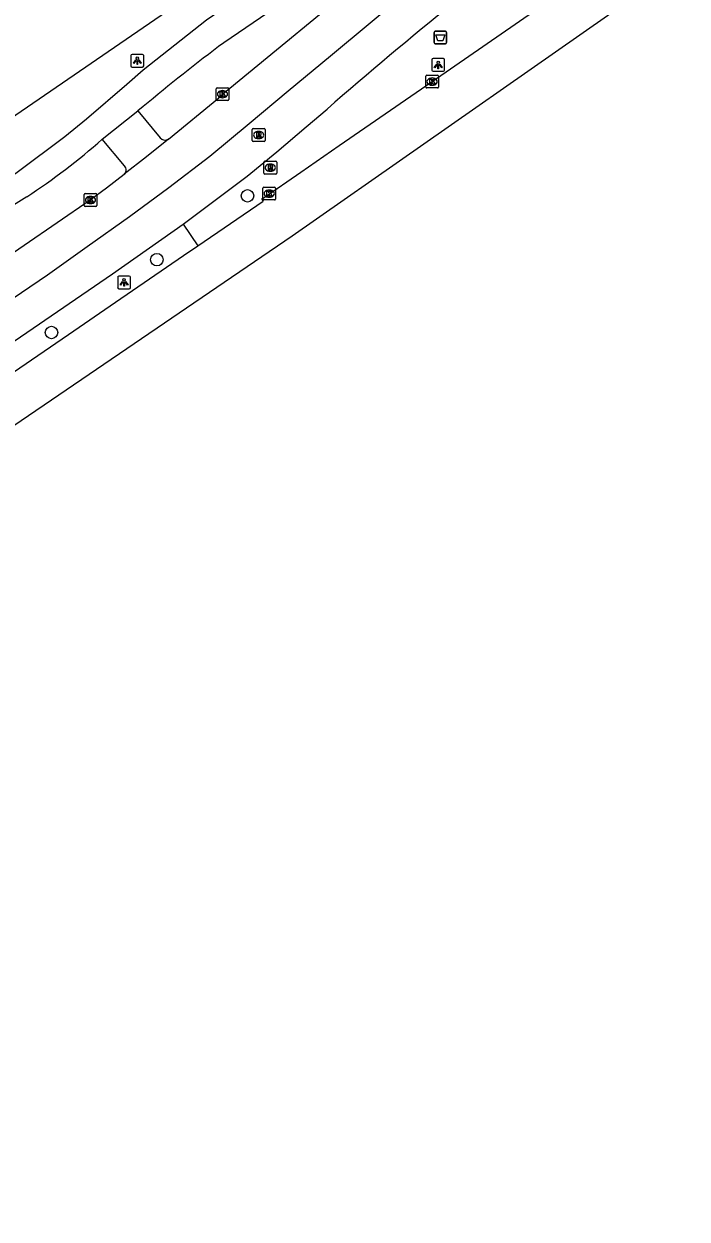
# Model space of a CAD drawing. Extents: x 157466 to 158888, y 383063 to 384677.
# Drawn here: x 158285.3 to 158337.2, y 383365.4 to 383459 of the extents above; entities that cross this region are included whole.
import ezdxf

# ---------------------------------------------------------------- set-up
doc = ezdxf.new("R2010")
doc.units = 0
for name, color, linetype in [('IMGEO_Afvalbak', 7, 'Continuous'), ('IMGEO_Boom', 7, 'Continuous'), ('IMGEO_Fietspad_gesloten', 7, 'Continuous'), ('IMGEO_Kolk', 7, 'Continuous'), ('IMGEO_Lichtpunt', 7, 'Continuous'), ('IMGEO_OVBaan_gesloten', 7, 'Continuous'), ('IMGEO_Rijbaan_regionaal_gesloten', 7, 'Continuous'), ('IMGEO_Rioolput', 7, 'Continuous'), ('IMGEO_Voetpad_open', 7, 'Continuous')]:
    doc.layers.add(name, color=color, linetype=linetype)

msp = doc.modelspace()

# ---------------------------------------------------------------- linework, layer by layer
at = {"layer": 'IMGEO_Afvalbak'}
for p, q in [((158317.456, 383458.396), (158318.246, 383458.396)), ((158318.246, 383458.396), (158317.456, 383458.396)), ((158317.356, 383457.496), (158317.356, 383458.296)), ((158317.356, 383458.296), (158317.356, 383457.496)), ((158318.246, 383457.396), (158317.456, 383457.396)), ((158317.456, 383457.396), (158318.246, 383457.396)), ((158318.346, 383458.296), (158318.346, 383457.496)), ((158318.346, 383457.496), (158318.346, 383458.296))]:
    msp.add_line(p, q, dxfattribs=at)
msp.add_lwpolyline([(158317.499, 383458.11), (158318.203, 383458.11), (158318.054, 383457.64), (158317.648, 383457.64), (158317.499, 383458.11)], dxfattribs=at)
for centre, start, end in [((158317.456, 383458.296), 90, 180), ((158317.456, 383458.296), 90, 180), ((158318.246, 383458.296), 0, 90), ((158318.246, 383458.296), 360, 90), ((158317.456, 383457.496), 180, 270), ((158317.456, 383457.496), 180, 270), ((158318.246, 383457.496), 270, 0), ((158318.246, 383457.496), 270, 0)]:
    msp.add_arc(centre, 0.1, start, end, dxfattribs=at)
at = {"layer": 'IMGEO_Boom'}
for centre in [(158302.764, 383445.494), (158295.672, 383440.499), (158287.422, 383434.801)]:
    msp.add_circle(centre, 0.489, dxfattribs=at)
at = {"layer": 'IMGEO_Fietspad_gesloten'}
for points in [[(158330.407, 383483.209), (158330.414, 383482.887), (158330.392, 383482.565), (158330.341, 383482.247), (158330.262, 383481.934), (158330.156, 383481.63), (158330.022, 383481.336), (158329.863, 383481.056), (158329.679, 383480.791), (158329.473, 383480.543), (158327.184, 383478.425), (158324.124, 383476.02), (158320.807, 383473.754), (158313.544, 383468.837), (158299.555, 383459.239), (158294.595, 383455.342), (158293.325, 383454.222), (158290.156, 383451.51), (158288.457, 383450.118), (158284.731, 383447.338), (158282.771, 383446.021)], [(158322.495, 383472.434), (158314.75, 383466.958), (158300.907, 383457.475)], [(158291.388, 383449.927), (158294.189, 383452.145)], [(158294.608, 383452.484), (158294.189, 383452.145)], [(158285.485, 383445.421), (158283.613, 383444.253)]]:
    msp.add_lwpolyline(points, dxfattribs=at)
for centre, radius, start, end in [((158371.117, 383362.394), 118.194, 126.44318, 130.33977), ((158257.379, 383488.36), 51.32, 303.20684, 311.50509)]:
    msp.add_arc(centre, radius, start, end, dxfattribs=at)
at = {"layer": 'IMGEO_Kolk'}
for p, q in [((158316.707, 383454.017), (158316.707, 383454.869)), ((158316.782, 383454.943), (158317.634, 383454.943)), ((158317.195, 383454.723), (158317.22, 383454.723)), ((158317.708, 383454.869), (158317.708, 383454.017)), ((158300.303, 383453.031), (158300.303, 383453.883)), ((158300.378, 383453.957), (158301.23, 383453.957)), ((158300.791, 383453.737), (158300.816, 383453.737)), ((158301.304, 383453.883), (158301.304, 383453.031)), ((158317.634, 383453.943), (158316.782, 383453.943)), ((158317.218, 383454.163), (158317.193, 383454.163)), ((158301.23, 383452.957), (158300.378, 383452.957)), ((158300.814, 383453.177), (158300.789, 383453.177)), ((158304.034, 383446.175), (158304.886, 383446.175)), ((158289.975, 383444.743), (158289.975, 383445.595)), ((158290.05, 383445.669), (158290.902, 383445.669)), ((158290.463, 383445.449), (158290.488, 383445.449)), ((158290.976, 383445.595), (158290.976, 383444.743)), ((158303.959, 383445.249), (158303.959, 383446.101)), ((158304.47, 383445.395), (158304.445, 383445.395)), ((158304.447, 383445.955), (158304.472, 383445.955)), ((158304.96, 383446.101), (158304.96, 383445.249)), ((158290.902, 383444.669), (158290.05, 383444.669)), ((158290.486, 383444.889), (158290.461, 383444.889)), ((158304.886, 383445.175), (158304.034, 383445.175))]:
    msp.add_line(p, q, dxfattribs=at)
for points in [[(158316.707, 383454.017), (158316.707, 383454.869)], [(158316.782, 383454.943), (158317.634, 383454.943)], [(158317.028, 383454.643), (158317.151, 383454.643), (158317.151, 383454.492), (158317.281, 383454.643), (158317.445, 383454.643), (158317.299, 383454.492), (158317.452, 383454.243), (158317.3, 383454.243), (158317.215, 383454.407), (158317.151, 383454.34), (158317.151, 383454.243), (158317.028, 383454.243), (158317.028, 383454.643)], [(158317.708, 383454.869), (158317.708, 383454.017)], [(158300.303, 383453.031), (158300.303, 383453.883)], [(158300.378, 383453.957), (158301.23, 383453.957)], [(158300.624, 383453.657), (158300.747, 383453.657), (158300.747, 383453.506), (158300.877, 383453.657), (158301.041, 383453.657), (158300.895, 383453.506), (158301.048, 383453.257), (158300.896, 383453.257), (158300.811, 383453.421), (158300.747, 383453.354), (158300.747, 383453.257), (158300.624, 383453.257), (158300.624, 383453.657)], [(158301.304, 383453.883), (158301.304, 383453.031)], [(158317.634, 383453.943), (158316.782, 383453.943)], [(158301.23, 383452.957), (158300.378, 383452.957)], [(158304.034, 383446.175), (158304.886, 383446.175)], [(158289.975, 383444.743), (158289.975, 383445.595)], [(158290.05, 383445.669), (158290.902, 383445.669)], [(158290.296, 383445.369), (158290.419, 383445.369), (158290.419, 383445.218), (158290.549, 383445.369), (158290.713, 383445.369), (158290.567, 383445.218), (158290.72, 383444.969), (158290.568, 383444.969), (158290.483, 383445.133), (158290.419, 383445.066), (158290.419, 383444.969), (158290.296, 383444.969), (158290.296, 383445.369)], [(158290.976, 383445.595), (158290.976, 383444.743)], [(158303.959, 383445.249), (158303.959, 383446.101)], [(158304.28, 383445.875), (158304.403, 383445.875), (158304.403, 383445.724), (158304.533, 383445.875), (158304.697, 383445.875), (158304.551, 383445.724), (158304.704, 383445.475), (158304.552, 383445.475), (158304.467, 383445.639), (158304.403, 383445.572), (158304.403, 383445.475), (158304.28, 383445.475), (158304.28, 383445.875)], [(158304.96, 383446.101), (158304.96, 383445.249)], [(158290.902, 383444.669), (158290.05, 383444.669)], [(158304.886, 383445.175), (158304.034, 383445.175)]]:
    msp.add_lwpolyline(points, dxfattribs=at)
for centre, start, end in [((158316.784, 383454.867), 91.55205, 178.44795), ((158316.784, 383454.867), 91.55205, 178.44795), ((158317.632, 383454.867), 1.55205, 88.44795), ((158317.632, 383454.867), 1.55205, 88.44795), ((158300.38, 383453.881), 91.55205, 178.44795), ((158300.38, 383453.881), 91.55205, 178.44795), ((158301.228, 383453.881), 1.55205, 88.44795), ((158301.228, 383453.881), 1.55205, 88.44795), ((158316.784, 383454.019), 181.55205, 268.44795), ((158316.784, 383454.019), 181.55205, 268.44795), ((158317.632, 383454.019), 271.55205, 358.44795), ((158317.632, 383454.019), 271.55205, 358.44795), ((158300.38, 383453.033), 181.55205, 268.44795), ((158300.38, 383453.033), 181.55205, 268.44795), ((158301.228, 383453.033), 271.55205, 358.44795), ((158301.228, 383453.033), 271.55205, 358.44795), ((158304.036, 383446.099), 91.55205, 178.44795), ((158304.036, 383446.099), 91.55205, 178.44795), ((158304.884, 383446.099), 1.55205, 88.44795), ((158304.884, 383446.099), 1.55205, 88.44795), ((158290.052, 383445.593), 91.55205, 178.44795), ((158290.052, 383445.593), 91.55205, 178.44795), ((158290.9, 383445.593), 1.55205, 88.44795), ((158290.9, 383445.593), 1.55205, 88.44795), ((158304.036, 383445.251), 181.55205, 268.44795), ((158304.036, 383445.251), 181.55205, 268.44795), ((158304.884, 383445.251), 271.55205, 358.44795), ((158304.884, 383445.251), 271.55205, 358.44795), ((158290.052, 383444.745), 181.55205, 268.44795), ((158290.052, 383444.745), 181.55205, 268.44795), ((158290.9, 383444.745), 271.55205, 358.44795), ((158290.9, 383444.745), 271.55205, 358.44795)]:
    msp.add_arc(centre, 0.0765, start, end, dxfattribs=at)
for centre, major_axis, ratio, start_param, end_param in [((158317.194, 383454.443), (-0.387, 0.002), 0.722429, 4.712389, 7.853982), ((158317.219, 383454.443), (-0.39, 0.002), 0.717154, 1.570796, 4.712389), ((158300.79, 383453.457), (-0.387, 0.002), 0.722429, 4.712389, 7.853982), ((158300.815, 383453.457), (-0.39, 0.002), 0.717154, 1.570796, 4.712389), ((158290.462, 383445.169), (-0.387, 0.002), 0.722429, 4.712389, 7.853982), ((158290.487, 383445.169), (-0.39, 0.002), 0.717154, 1.570796, 4.712389), ((158304.446, 383445.675), (-0.387, 0.002), 0.722429, 4.712389, 7.853982), ((158304.471, 383445.675), (-0.39, 0.002), 0.717154, 1.570796, 4.712389)]:
    msp.add_ellipse(centre, major_axis=major_axis, ratio=ratio, start_param=start_param, end_param=end_param, dxfattribs=at)
at = {"layer": 'IMGEO_Lichtpunt'}
for p, q in [((158293.641, 383456.476), (158293.641, 383455.669)), ((158293.641, 383456.476), (158293.641, 383455.669)), ((158294.543, 383456.571), (158293.735, 383456.571)), ((158294.543, 383456.571), (158293.735, 383456.571)), ((158294.637, 383455.669), (158294.637, 383456.476)), ((158294.637, 383455.669), (158294.637, 383456.476)), ((158293.735, 383455.575), (158294.543, 383455.575)), ((158293.735, 383455.575), (158294.543, 383455.575)), ((158317.19, 383456.154), (158317.19, 383455.347)), ((158317.19, 383456.154), (158317.19, 383455.347)), ((158318.092, 383456.249), (158317.284, 383456.249)), ((158318.092, 383456.249), (158317.284, 383456.249)), ((158318.186, 383455.347), (158318.186, 383456.154)), ((158318.186, 383455.347), (158318.186, 383456.154)), ((158317.284, 383455.253), (158318.092, 383455.253)), ((158317.284, 383455.253), (158318.092, 383455.253)), ((158292.602, 383439.124), (158292.602, 383438.317)), ((158292.602, 383439.124), (158292.602, 383438.317)), ((158293.504, 383439.219), (158292.696, 383439.219)), ((158293.504, 383439.219), (158292.696, 383439.219)), ((158293.598, 383438.317), (158293.598, 383439.124)), ((158293.598, 383438.317), (158293.598, 383439.124)), ((158292.696, 383438.223), (158293.504, 383438.223)), ((158292.696, 383438.223), (158293.504, 383438.223))]:
    msp.add_line(p, q, dxfattribs=at)
for points in [[(158294.015, 383456.14), (158294.054, 383456.112), (158293.866, 383455.85), (158293.828, 383455.877), (158294.015, 383456.14)], [(158294.117, 383456.092), (158294.164, 383456.092), (158294.164, 383455.77), (158294.117, 383455.77), (158294.117, 383456.092)], [(158294.227, 383456.112), (158294.265, 383456.139), (158294.452, 383455.877), (158294.413, 383455.849), (158294.227, 383456.112)], [(158317.564, 383455.818), (158317.603, 383455.79), (158317.415, 383455.528), (158317.377, 383455.555), (158317.564, 383455.818)], [(158317.666, 383455.77), (158317.713, 383455.77), (158317.713, 383455.448), (158317.666, 383455.448), (158317.666, 383455.77)], [(158317.776, 383455.79), (158317.814, 383455.817), (158318.001, 383455.555), (158317.962, 383455.527), (158317.776, 383455.79)], [(158292.976, 383438.788), (158293.015, 383438.76), (158292.827, 383438.498), (158292.789, 383438.525), (158292.976, 383438.788)], [(158293.078, 383438.74), (158293.125, 383438.74), (158293.125, 383438.418), (158293.078, 383438.418), (158293.078, 383438.74)], [(158293.188, 383438.76), (158293.226, 383438.787), (158293.413, 383438.525), (158293.374, 383438.497), (158293.188, 383438.76)]]:
    msp.add_lwpolyline(points, dxfattribs=at)
for centre in [(158294.14, 383456.274), (158317.689, 383455.952), (158293.101, 383438.922)]:
    msp.add_circle(centre, 0.0994, dxfattribs=at)
for centre, start, end in [((158293.735, 383456.476), 90, 180), ((158293.735, 383456.476), 90, 180), ((158294.543, 383456.476), 0, 90), ((158294.543, 383456.476), 0, 90), ((158293.735, 383455.669), 180, 270), ((158293.735, 383455.669), 180, 270), ((158294.543, 383455.669), 270, 0), ((158294.543, 383455.669), 270, 360), ((158317.284, 383456.154), 90, 180), ((158317.284, 383456.154), 90, 180), ((158318.092, 383456.154), 0, 90), ((158318.092, 383456.154), 0, 90), ((158317.284, 383455.347), 180, 270), ((158317.284, 383455.347), 180, 270), ((158318.092, 383455.347), 270, 0), ((158318.092, 383455.347), 270, 360), ((158292.696, 383439.124), 90, 180), ((158292.696, 383439.124), 90, 180), ((158293.504, 383439.124), 0, 90), ((158293.504, 383439.124), 0, 90), ((158292.696, 383438.317), 180, 270), ((158292.696, 383438.317), 180, 270), ((158293.504, 383438.317), 270, 0), ((158293.504, 383438.317), 270, 360)]:
    msp.add_arc(centre, 0.0946, start, end, dxfattribs=at)
at = {"layer": 'IMGEO_OVBaan_gesloten'}
for points in [[(158298.869, 383441.589), (158303.988, 383445.087), (158303.874, 383445.264), (158303.975, 383445.321), (158306.946, 383447.361), (158309.939, 383449.447), (158317.562, 383454.686), (158325.142, 383459.923), (158328.51, 383462.289), (158331.901, 383464.636), (158334.628, 383466.57)], [(158337.159, 383463.965), (158306.253, 383442.35), (158269.724, 383417.452), (158230.256, 383390.412), (158196.708, 383367.445), (158164.294, 383345.275), (158134.65, 383324.869), (158121.592, 383315.968), (158104.891, 383304.477)], [(158116.355, 383316.875), (158118.236, 383318.161), (158122.571, 383321.116), (158122.69, 383320.962), (158147.648, 383338.001), (158221.925, 383388.892), (158288.761, 383434.651), (158292.434, 383437.186), (158297.742, 383440.818), (158298.869, 383441.589)]]:
    msp.add_lwpolyline(points, dxfattribs=at)
at = {"layer": 'IMGEO_Rijbaan_regionaal_gesloten'}
for points in [[(158296.578, 383449.947), (158300.509, 383453.175), (158300.651, 383453.33), (158312.785, 383463.319), (158313.757, 383464.081)], [(158315.614, 383461.749), (158309.25, 383456.441), (158305.952, 383453.691), (158302.887, 383451.135), (158299.822, 383448.579), (158296.614, 383446.129), (158293.529, 383443.859), (158290.228, 383441.498), (158287.1, 383439.3), (158283.702, 383436.961), (158280.398, 383434.686), (158276.994, 383432.342), (158273.826, 383430.212), (158270.426, 383427.924), (158267.19, 383425.638), (158257.282, 383418.872), (158240.844, 383407.647), (158217.716, 383391.811)], [(158297.72, 383443.271), (158302.726, 383447.036), (158305.063, 383448.954), (158307.36, 383450.9), (158308.988, 383452.291)], [(158296.578, 383449.947), (158294.854, 383448.545), (158293.116, 383447.183)], [(158097.631, 383314.81), (158104.807, 383319.769), (158115.926, 383327.372), (158122.206, 383331.037), (158124.828, 383332.496), (158130.229, 383335.664), (158132.829, 383337.348), (158135.426, 383339.03), (158135.445, 383339.043), (158145.556, 383345.975), (158161.638, 383357.025), (158178.512, 383368.554), (158196.488, 383380.88), (158218.524, 383395.939), (158231.113, 383404.563), (158248.84, 383416.701), (158278.53, 383437.014), (158282.685, 383439.867), (158290.446, 383445.197), (158291.741, 383446.132), (158293.116, 383447.183)], [(158114.538, 383319.21), (158121.696, 383323.264), (158130.63, 383328.78), (158131.044, 383329.063), (158147.587, 383340.38), (158220.288, 383390.177), (158253.351, 383412.794), (158292.199, 383439.39), (158297.72, 383443.271)]]:
    msp.add_lwpolyline(points, dxfattribs=at)
msp.add_arc((158543.732, 383183.001), 357.242, 129.01421, 131.07903, dxfattribs=at)
at = {"layer": 'IMGEO_Rioolput'}
for p, q in [((158303.134, 383449.836), (158303.134, 383450.688)), ((158303.209, 383450.762), (158304.061, 383450.762)), ((158303.645, 383449.982), (158303.62, 383449.982)), ((158303.622, 383450.542), (158303.647, 383450.542)), ((158304.135, 383450.688), (158304.135, 383449.836)), ((158304.061, 383449.762), (158303.209, 383449.762)), ((158304.043, 383447.282), (158304.043, 383448.134)), ((158304.118, 383448.208), (158304.97, 383448.208)), ((158305.044, 383448.134), (158305.044, 383447.282)), ((158304.97, 383447.208), (158304.118, 383447.208)), ((158304.554, 383447.428), (158304.529, 383447.428)), ((158304.531, 383447.988), (158304.556, 383447.988))]:
    msp.add_line(p, q, dxfattribs=at)
for points in [[(158303.134, 383449.836), (158303.134, 383450.688)], [(158303.209, 383450.762), (158304.061, 383450.762)], [(158303.723, 383450.46), (158303.471, 383450.462), (158303.471, 383450.062)], [(158303.471, 383450.062), (158303.595, 383450.062), (158303.595, 383450.224), (158303.606, 383450.224)], [(158303.649, 383450.381), (158303.595, 383450.381), (158303.595, 383450.3)], [(158303.595, 383450.3), (158303.647, 383450.3)], [(158303.653, 383450.195), (158303.724, 383450.062), (158303.864, 383450.062), (158303.799, 383450.188)], [(158304.135, 383450.688), (158304.135, 383449.836)], [(158304.061, 383449.762), (158303.209, 383449.762)], [(158304.043, 383447.282), (158304.043, 383448.134)], [(158304.118, 383448.208), (158304.97, 383448.208)], [(158305.044, 383448.134), (158305.044, 383447.282)], [(158304.97, 383447.208), (158304.118, 383447.208)], [(158304.632, 383447.906), (158304.38, 383447.908), (158304.38, 383447.508)], [(158304.38, 383447.508), (158304.504, 383447.508), (158304.504, 383447.67), (158304.515, 383447.67)], [(158304.558, 383447.827), (158304.504, 383447.827), (158304.504, 383447.746)], [(158304.504, 383447.746), (158304.556, 383447.746)], [(158304.562, 383447.641), (158304.633, 383447.508), (158304.773, 383447.508), (158304.708, 383447.634)]]:
    msp.add_lwpolyline(points, dxfattribs=at)
for centre, radius, start, end in [((158303.211, 383450.686), 0.0765, 91.55205, 178.44795), ((158303.211, 383450.686), 0.0765, 91.55205, 178.44795), ((158303.605, 383450.171), 0.0533, 26.02933, 88.69889), ((158303.631, 383450.489), 0.19, 274.7715, 282.96867), ((158303.655, 383450.285), 0.0964, 77.00612, 93.18647), ((158303.669, 383450.342), 0.0378, 276.66336, 79.67722), ((158303.722, 383450.35), 0.109, 350.36119, 89.41601), ((158303.72, 383450.35), 0.112, 277.58423, 350.98172), ((158303.704, 383450.135), 0.108, 29.51342, 73.79051), ((158304.059, 383450.686), 0.0765, 1.55205, 88.44795), ((158304.059, 383450.686), 0.0765, 1.55205, 88.44795), ((158303.211, 383449.838), 0.0765, 181.55205, 268.44795), ((158303.211, 383449.838), 0.0765, 181.55205, 268.44795), ((158304.059, 383449.838), 0.0765, 271.55205, 358.44795), ((158304.059, 383449.838), 0.0765, 271.55205, 358.44795), ((158304.12, 383448.132), 0.0765, 91.55205, 178.44795), ((158304.12, 383448.132), 0.0765, 91.55205, 178.44795), ((158304.968, 383448.132), 0.0765, 1.55205, 88.44795), ((158304.968, 383448.132), 0.0765, 1.55205, 88.44795), ((158304.12, 383447.284), 0.0765, 181.55205, 268.44795), ((158304.12, 383447.284), 0.0765, 181.55205, 268.44795), ((158304.514, 383447.617), 0.0533, 26.02933, 88.69889), ((158304.54, 383447.935), 0.19, 274.7715, 282.96867), ((158304.564, 383447.731), 0.0964, 77.00612, 93.18647), ((158304.578, 383447.788), 0.0378, 276.66336, 79.67722), ((158304.631, 383447.796), 0.109, 350.36119, 89.41601), ((158304.629, 383447.796), 0.112, 277.58423, 350.98172), ((158304.613, 383447.581), 0.108, 29.51342, 73.79051), ((158304.968, 383447.284), 0.0765, 271.55205, 358.44795), ((158304.968, 383447.284), 0.0765, 271.55205, 358.44795)]:
    msp.add_arc(centre, radius, start, end, dxfattribs=at)
for centre, major_axis, ratio, start_param, end_param in [((158303.621, 383450.262), (-0.387, 0.002), 0.722429, 4.712389, 7.853982), ((158303.646, 383450.262), (-0.39, 0.002), 0.717154, 1.570796, 4.712389), ((158304.53, 383447.708), (-0.387, 0.002), 0.722429, 4.712389, 7.853982), ((158304.555, 383447.708), (-0.39, 0.002), 0.717154, 1.570796, 4.712389)]:
    msp.add_ellipse(centre, major_axis=major_axis, ratio=ratio, start_param=start_param, end_param=end_param, dxfattribs=at)
at = {"layer": 'IMGEO_Voetpad_open'}
for points in [[(158282.772, 383450.584), (158305.974, 383466.499), (158329.023, 383482.285)], [(158294.189, 383452.145), (158295.927, 383450.044)], [(158293.14, 383447.84), (158291.388, 383449.927)], [(158297.72, 383443.271), (158298.869, 383441.589)]]:
    msp.add_lwpolyline(points, dxfattribs=at)
for centre, radius, start, end in [((158296.304, 383450.34), 0.479, 218.12591, 304.92447), ((158292.819, 383447.523), 0.451, 311.14999, 44.66588)]:
    msp.add_arc(centre, radius, start, end, dxfattribs=at)

doc.saveas('drawing.dxf')
